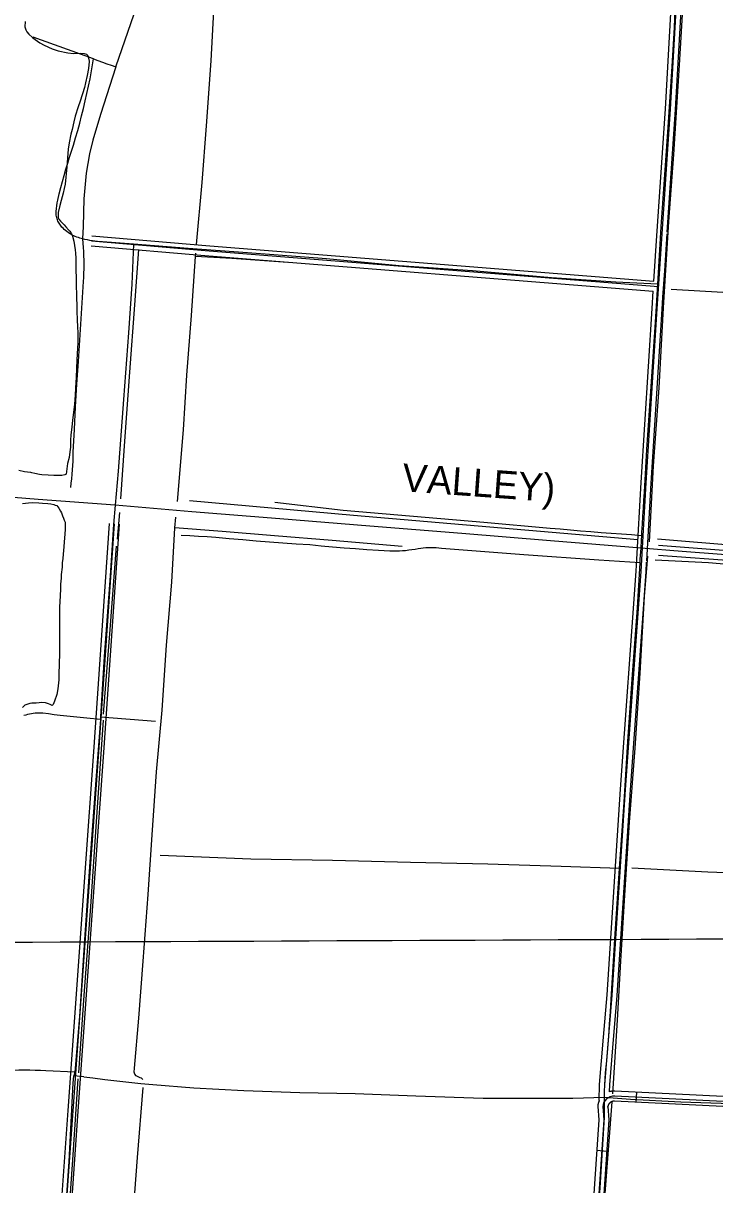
# Model space of a CAD drawing. Extents: x 3419139 to 3457078, y 540382 to 565875.
# Drawn here: x 3447121 to 3449182, y 551211 to 554673 of the extents above; entities that cross this region are included whole.
import ezdxf

# ---------------------------------------------------------------- set-up
doc = ezdxf.new("R2010")
doc.units = 0
for name, color, linetype in [('V-DTCH-CNTR', 7, 'Continuous'), ('V-GRID-MAJR', 7, 'Continuous'), ('V-RAIL-IDEN', 7, 'Continuous'), ('V-RAIL-TRAK', 7, 'Continuous'), ('V-ROAD-CNTR', 7, 'Continuous'), ('V-SITE-VEGE', 7, 'Continuous'), ('V-TOPO-SHOR', 7, 'Continuous')]:
    doc.layers.add(name, color=color, linetype=linetype)

msp = doc.modelspace()

# ---------------------------------------------------------------- linework, layer by layer
at = {"layer": 'V-DTCH-CNTR'}
for p, q in [((3447351.5, 552605.9), (3447515.6, 552592.8)), ((3447275, 551547.4), (3447271.9, 551536.2)), ((3447301.8, 551533.2), (3447271.9, 551536.2))]:
    msp.add_line(p, q, dxfattribs=at)
for points in [[(3447396.8, 554543.1), (3447478.6, 554779.4)], [(3448853, 551472.2), (3448853.6, 551490.4), (3448854.3, 551508.6), (3448855.3, 551526.8), (3448856.6, 551545), (3448858.1, 551563.1), (3448859.8, 551581.2), (3448862.9, 551617.6), (3448865.7, 551654), (3448868.3, 551690.3), (3448870.6, 551726.8), (3448872.7, 551763.2), (3448885.1, 551959), (3448897.9, 552154), (3448912, 552351.8), (3448922.5, 552532.5), (3448935.7, 552718), (3448951.3, 552930.9), (3448959.5, 553064.8), (3448959.9, 553075.6), (3448960.5, 553086.4), (3448961.2, 553097.2), (3448962.2, 553108), (3448963.5, 553131.9), (3448964.2, 553145.6), (3448964.8, 553155.8), (3448966.2, 553179.7), (3448967.6, 553203.6), (3448969, 553227.5), (3448970.4, 553251.4), (3448971.9, 553275.3), (3448979, 553402.9), (3448991.9, 553590), (3449005.1, 553781.8), (3449011.9, 553894.8), (3449022, 554066.4), (3449031.8, 554207.5), (3449042.8, 554362.9), (3449054.9, 554543.3), (3449062.1, 554660.2), (3449064.6, 554740.2)], [(3449011.9, 553894.8), (3448887, 553901.1), (3448695.2, 553914.5), (3448459.9, 553934.5), (3448241, 553950.2), (3448024.5, 553970.2), (3447789.6, 553988.2), (3447613, 554001.4), (3447449.3, 554014.1), (3447357.4, 554021.2), (3447349.8, 554021.7), (3447342.2, 554022.3), (3447334.7, 554023.2), (3447327.1, 554024.2), (3447319.6, 554025.4), (3447312.2, 554026.9), (3447304.7, 554028.5), (3447297.3, 554030.4), (3447290, 554032.4), (3447285.4, 554033.8), (3447280.8, 554035.4), (3447276.2, 554037.2), (3447271.8, 554039.2), (3447267.4, 554041.4), (3447263.2, 554043.8), (3447259, 554046.4), (3447255, 554049.1), (3447251.1, 554052), (3447247.3, 554055), (3447243.6, 554058.2), (3447240.1, 554061.6), (3447236.7, 554065.1), (3447234.3, 554067.8), (3447232, 554070.7), (3447229.9, 554073.7), (3447228, 554076.8), (3447226.2, 554079.9), (3447224.6, 554083.2), (3447223.3, 554086.6), (3447222, 554090), (3447221, 554093.5), (3447220.2, 554097.1), (3447219.6, 554100.7), (3447219.2, 554104.3), (3447218.9, 554108), (3447218.9, 554111.6), (3447219.9, 554120.2), (3447221.1, 554128.8), (3447222.5, 554137.4), (3447224.2, 554145.9), (3447228.6, 554164.3), (3447233.2, 554182.7), (3447238, 554201), (3447243, 554219.3), (3447248.2, 554237.5), (3447253.6, 554255.7), (3447259.3, 554273.8), (3447265.1, 554291.8), (3447271.1, 554309.8), (3447277.4, 554331.6), (3447283.5, 554353.3), (3447289.4, 554375.2), (3447295.1, 554397.1), (3447300.6, 554419), (3447305.9, 554441), (3447311, 554463), (3447315.9, 554485.1), (3447320.5, 554507.3), (3447330.9, 554566.4), (3447150.3, 554630.8)], [(3447330.9, 554566.4), (3447343.9, 554561.3), (3447357, 554556.5), (3447370.2, 554551.8), (3447383.5, 554547.4), (3447396.8, 554543.1), (3447351.4, 554400.9), (3447329, 554324.1), (3447318.5, 554283.4), (3447309, 554226.2), (3447302.2, 554149.5), (3447299.7, 554067.2), (3447297.3, 554030.4), (3447298.6, 554017.6), (3447299.6, 554004.9), (3447300.5, 553992.1), (3447301, 553979.4), (3447301.4, 553966.6), (3447301.5, 553953.8), (3447301.4, 553941.1), (3447301.1, 553928.3), (3447300.5, 553915.5), (3447299.7, 553902.8), (3447297.1, 553855.2), (3447294.3, 553807.7), (3447291.2, 553760.1), (3447288, 553712.6), (3447284.5, 553665.1), (3447280.3, 553597.5), (3447276.4, 553529.9), (3447272.8, 553462.3), (3447269.3, 553394.6), (3447269.1, 553381.4), (3447268.6, 553368.2), (3447268, 553355), (3447267.2, 553341.8), (3447266.1, 553328.7), (3447264.9, 553315.5), (3447263.5, 553302.4), (3447261.8, 553289.3)], [(3447449.3, 554014.1), (3447444.6, 553895.1), (3447434.5, 553750.6), (3447419.9, 553551), (3447403.8, 553338), (3447395.1, 553236.6), (3447390.2, 553179.4), (3447379.8, 553026.3), (3447362.6, 552786), (3447351.5, 552605.9), (3447351.1, 552598.1), (3447337.2, 552417.2), (3447320.7, 552187.8), (3447305, 551956), (3447288.6, 551712.5), (3447275, 551547.4)], [(3450109.3, 553800), (3449858.2, 553822.7), (3449642.1, 553838.5), (3449408.4, 553856.2), (3449205.7, 553870.8), (3449051.7, 553879)], [(3448964.2, 553145.6), (3448933.9, 553147.8), (3448903.5, 553150), (3448873.1, 553152.3), (3448842.8, 553154.6), (3448812.4, 553157.1), (3448782.1, 553159.6), (3448751.7, 553162.2), (3448721.4, 553164.8), (3448691.1, 553167.5), (3448493.9, 553184.6), (3448319.1, 553199.8), (3448074.7, 553220.6), (3447871.1, 553244.3)], [(3448959.5, 553064.8), (3448836.3, 553072.3), (3448613.2, 553088.1), (3448367.2, 553107.7), (3448359.5, 553108.6), (3448351.8, 553109.1), (3448344.1, 553109.5), (3448336.4, 553109.6), (3448328.6, 553109.5), (3448320.9, 553109.2), (3448313.2, 553108.6), (3448305.6, 553107.8), (3448297.9, 553106.7), (3448288.7, 553104.9), (3448279.4, 553103.4), (3448270.1, 553102.1), (3448260.7, 553101), (3448251.3, 553100.2), (3448242, 553099.6), (3448232.5, 553099.3), (3448223.1, 553099.2), (3448213.7, 553099.4), (3448179.5, 553101.4), (3448145.4, 553103.6), (3448111.2, 553106.1), (3448077.1, 553108.8), (3448043, 553111.7), (3448008.9, 553114.9), (3447974.8, 553118.2), (3447934.8, 553120.7), (3447894.9, 553123.4), (3447854.9, 553126.3), (3447815, 553129.4), (3447775.1, 553132.8), (3447735.2, 553136.4), (3447695.4, 553140.1), (3447669.5, 553142), (3447643.6, 553143.5), (3447617.7, 553144.9), (3447591.8, 553146.1)], [(3449011.5, 553135.9), (3449262.2, 553115.1), (3449498.8, 553096.2), (3449739.3, 553075), (3449976.2, 553056.5), (3450103.4, 553046.7)], [(3450100, 552988), (3449934.3, 552999.7), (3449686.7, 553022.9), (3449428.1, 553042.1), (3449162.8, 553064.4), (3449004.2, 553072.5)], [(3447351.1, 552598.1), (3447311, 552601.6), (3447270.9, 552605.4), (3447230.9, 552609.4), (3447213.8, 552612.2), (3447196.7, 552614.8), (3447179.6, 552617.1), (3447173.8, 552617.2), (3447168.1, 552617.1), (3447162.4, 552616.9), (3447156.7, 552616.4), (3447151.1, 552615.7), (3447145.4, 552614.9), (3447139.8, 552613.8), (3447134.2, 552612.5), (3447128.7, 552611.1), (3447123.2, 552609.4)], [(3448897.9, 552154), (3448724.1, 552159.7), (3448505.7, 552166.8), (3448275.2, 552171.5), (3448042.3, 552177.4), (3447799.6, 552181.7), (3447529.5, 552192.9)], [(3448935, 552156), (3449160.8, 552144.1), (3449399.9, 552135.1), (3449620.9, 552126), (3449854.2, 552116.1), (3449979, 552112.2), (3449984.8, 552111.4), (3449990.5, 552110.3), (3449996.2, 552109.1), (3450001.8, 552107.6), (3450007.3, 552105.9), (3450012.8, 552104), (3450018.2, 552101.8), (3450023.5, 552099.5)], [(3447275, 551547.4), (3447188.9, 551551.1), (3447172.8, 551551.8), (3447156.6, 551552.3), (3447140.5, 551552.7), (3447124.3, 551552.8), (3447108.2, 551552.7), (3447092.1, 551552.4), (3447075.9, 551551.9), (3447059.8, 551551.1), (3447043.7, 551550.2), (3447034.8, 551549.9), (3447025.9, 551549.4), (3447017, 551548.7), (3447008.2, 551547.7), (3446999.4, 551546.5), (3446990.6, 551545), (3446981.9, 551543.3)], [(3447244, 551082.3), (3447258.4, 551280.8), (3447269.9, 551514.6), (3447271.9, 551536.2)], [(3447301.8, 551533.2), (3447328.2, 551529.8), (3447363.9, 551525.3), (3447399.7, 551521.1), (3447435.5, 551517.1), (3447471.4, 551513.3), (3447507.2, 551509.8), (3447629.7, 551499.9), (3447778.2, 551492.5), (3447945.4, 551486.7), (3448110.2, 551483.3), (3448291.3, 551476.7), (3448491.8, 551469.9), (3448635.2, 551469.5), (3448758.8, 551469.6), (3448853, 551472.2), (3448930.3, 551466.2), (3449080.5, 551459.1), (3449290.5, 551451.5), (3449514.3, 551443.9), (3449791.2, 551432.2), (3449966, 551429.6), (3450104.6, 551415.8)], [(3448622.7, 547948.5), (3448634, 548105.1), (3448647.3, 548287.4), (3448664.4, 548512.2), (3448677.1, 548730.2), (3448679.6, 548821.7), (3448690.1, 548993.3), (3448701.8, 549183.2), (3448716.9, 549400), (3448730.9, 549601.4), (3448744.5, 549814.6), (3448760.3, 550055.6), (3448774.7, 550274.8), (3448791.3, 550506.7), (3448808.4, 550756.8), (3448822.7, 550961.7), (3448839.8, 551202.3), (3448853.3, 551412.8), (3448853, 551472.2)]]:
    msp.add_lwpolyline(points, dxfattribs=at)
at = {"layer": 'V-GRID-MAJR'}
msp.add_spline([(3423248.5, 551833.1), (3428523.1, 551854.2), (3433797.7, 551876), (3439072.3, 551898.7), (3444346.9, 551922.1), (3449621.5, 551946.2), (3454896.1, 551971.2)], degree=3, dxfattribs=at)
at = {"layer": 'V-RAIL-TRAK'}
msp.add_lwpolyline([(3450108.2, 553015.5), (3449911.2, 553031.4), (3449749.5, 553044.6), (3449543.1, 553061.6), (3449305.9, 553081.3), (3449084.9, 553098.6), (3448962.2, 553108), (3448692, 553130.7), (3448428.5, 553151.9), (3448153.5, 553174.2), (3447885.3, 553196.1), (3447623.4, 553216.9), (3447395.1, 553236.6), (3447165.8, 553253.9), (3446896, 553275)], dxfattribs=at)
at = {"layer": 'V-ROAD-CNTR'}
for p, q in [((3448947.9, 551457.5), (3448949.3, 551487.4)), ((3448860.2, 551311), (3448830.2, 551313.1))]:
    msp.add_line(p, q, dxfattribs=at)
for points in [[(3448853.3, 551489.4), (3448853.7, 551509.6), (3448876.4, 551776.1), (3448915.9, 552389.4), (3448962.1, 553038.8), (3448977.7, 553303.4), (3449009.9, 553821.3), (3449049.6, 554416.5), (3449082.4, 554991.5), (3449096.8, 555206.8), (3449134.7, 555789.9), (3449164.2, 556198.1), (3449166, 556209.5), (3449164.8, 556218.4), (3449159.3, 556228.3), (3449150.4, 556236.6), (3449134.3, 556242.6), (3449051.5, 556248.2), (3448461, 556298.9), (3448435.5, 556307.4), (3448412.2, 556322.8), (3448393.3, 556345.9), (3448312.7, 556444.9)], [(3449009.4, 554039.6), (3449034.7, 554417.4), (3449061.1, 554881.6)], [(3449040.2, 554049.8), (3449064.6, 554415.6), (3449090.4, 554867.2)], [(3447325.8, 554038.8), (3447676.8, 554009.7), (3449000.4, 553904.3)], [(3449000.4, 553904.3), (3449010.4, 554054.2)], [(3449032.5, 553934.8), (3449039.9, 554045.2)], [(3447323.4, 554008.9), (3447674.4, 553979.8), (3448998.4, 553874.4)], [(3447324.6, 554023.9), (3447675.6, 553994.8), (3449014.3, 553888.1)], [(3449027.3, 553856.7), (3449032.5, 553934.8)], [(3448949.2, 553075.4), (3448962.7, 553304.3), (3448994.9, 553822.3), (3448998.4, 553874.4)], [(3448979, 553071.2), (3448992.6, 553302.5), (3449024.8, 553820.4), (3449027.3, 553856.7)], [(3446864.6, 546269.1), (3446882.1, 546380.6), (3446893.6, 546494.7), (3446922.9, 546932), (3446968.3, 547576), (3447013.9, 548138.7), (3447036.8, 548458.4), (3447064.9, 548868.9), (3447074.3, 549037.5), (3447091, 549134.7), (3447114.6, 549484.1), (3447166.5, 550223.4), (3447221.8, 550959.8), (3447255.4, 551433), (3447282, 551807.7), (3447306.7, 552155.9), (3447331.4, 552501.8), (3447378, 553182.4)], [(3446879.4, 546266.8), (3446896.9, 546378.7), (3446908.6, 546493.5), (3446937.9, 546930.9), (3446983.2, 547574.9), (3447028.9, 548137.5), (3447051.8, 548457.4), (3447079.9, 548868), (3447089.2, 549035.8), (3447105.9, 549132.9), (3447129.6, 549483.1), (3447181.5, 550222.3), (3447236.7, 550958.7), (3447270.4, 551432), (3447297, 551806.6), (3447321.7, 552154.8), (3447346.4, 552500.8), (3447393, 553181.3)], [(3446894.2, 546264.5), (3446911.8, 546376.8), (3446923.5, 546492.2), (3446952.8, 546929.9), (3446998.2, 547573.8), (3447043.8, 548136.4), (3447066.7, 548456.3), (3447094.9, 548867.1), (3447104.1, 549034.1), (3447120.8, 549131.1), (3447144.5, 549482), (3447196.4, 550221.2), (3447251.7, 550957.6), (3447285.3, 551430.9), (3447311.9, 551805.5), (3447336.6, 552153.7), (3447361.3, 552499.7), (3447407.9, 553180.3)], [(3448850.7, 551651.3), (3448861.4, 551777.3), (3448900.9, 552390.4), (3448947.1, 553039.8), (3448949.2, 553075.4)], [(3448878.1, 551619.1), (3448891.3, 551775), (3448930.8, 552388.4), (3448977.1, 553037.8), (3448978.8, 553066.6)], [(3448837.7, 551462.7), (3448838.7, 551510.4), (3448850.7, 551651.3)], [(3448868.3, 551488.7), (3448868.7, 551508.8), (3448878.1, 551619.1)], [(3449955.6, 551445.7), (3449388.9, 551465.9), (3448884.2, 551490.6), (3448883.4, 551490.6), (3448882.5, 551490.7), (3448881.6, 551490.6), (3448880.8, 551490.6), (3448879.9, 551490.6), (3448879.1, 551490.6), (3448878.2, 551490.5), (3448877.3, 551490.4), (3448876.5, 551490.3), (3448875.6, 551490.2), (3448874.8, 551490.1), (3448874, 551490), (3448873.1, 551489.8), (3448872.2, 551489.6), (3448871.4, 551489.5), (3448870.6, 551489.3), (3448869.8, 551489.1), (3448868.3, 551488.7)], [(3448837.7, 551462.7), (3448838.1, 551463.3), (3448837.7, 551462.6), (3448837.3, 551461.8), (3448837, 551461), (3448836.6, 551460.2), (3448836.3, 551459.4), (3448836, 551458.6), (3448835.7, 551457.8), (3448835.4, 551457), (3448835.2, 551456.2), (3448834.9, 551455.4), (3448834.7, 551454.6), (3448834.5, 551453.7), (3448834.3, 551452.8), (3448834.1, 551452), (3448833.9, 551451.2), (3448833.7, 551450.4), (3448833.6, 551449.5), (3448833.5, 551448.6), (3448833.4, 551447.8), (3448833.2, 551446.9), (3448833.2, 551446.1), (3448833, 551444.5), (3448836.5, 551404.5), (3448805.5, 550950.3)], [(3448848.1, 551444.4), (3448851.5, 551404.6), (3448820.4, 550949.3)], [(3449387.7, 551435.9), (3448882.9, 551460.6), (3448882.6, 551460.6), (3448882.3, 551460.7), (3448881.9, 551460.6), (3448881.6, 551460.6), (3448881.3, 551460.6), (3448880.9, 551460.6), (3448880.6, 551460.6), (3448880.3, 551460.6), (3448879.9, 551460.5), (3448879.6, 551460.5), (3448879.2, 551460.4), (3448878.9, 551460.4), (3448878.6, 551460.3), (3448878.3, 551460.3), (3448877.9, 551460.2), (3448877.6, 551460.1), (3448877.3, 551460), (3448877, 551459.9), (3448876.7, 551459.9), (3448876.3, 551459.7), (3448876, 551459.7), (3448875.7, 551459.5), (3448875.4, 551459.4), (3448875.1, 551459.3), (3448874.8, 551459.2), (3448874.4, 551459), (3448874.1, 551458.9), (3448873.9, 551458.8), (3448873.6, 551458.6), (3448873.2, 551458.5), (3448872.9, 551458.3), (3448872.7, 551458.1), (3448872.4, 551458), (3448872.1, 551457.8), (3448871.8, 551457.6), (3448871.5, 551457.5), (3448871.2, 551457.3), (3448870.9, 551457), (3448870.7, 551456.9), (3448870.4, 551456.7), (3448870.2, 551456.5), (3448869.9, 551456.2), (3448869.6, 551456), (3448869.4, 551455.8), (3448869.1, 551455.6), (3448868.9, 551455.3), (3448868.7, 551455.1), (3448868.4, 551454.9), (3448868.2, 551454.6), (3448868, 551454.4), (3448867.7, 551454.1), (3448867.5, 551453.9), (3448867.3, 551453.6), (3448867.1, 551453.3), (3448866.9, 551453.1), (3448866.7, 551452.9), (3448866.5, 551452.6), (3448866.3, 551452.3), (3448866.1, 551452), (3448865.9, 551451.8), (3448865.7, 551451.4), (3448865.6, 551451.2), (3448865.4, 551450.9), (3448865.2, 551450.6), (3448865.1, 551450.3), (3448864.9, 551450), (3448864.8, 551449.7), (3448864.6, 551449.4), (3448864.5, 551449.1), (3448864.4, 551448.8), (3448864.3, 551448.4), (3448864.1, 551448.1), (3448864, 551447.8), (3448863.9, 551447.5), (3448863.8, 551447.2), (3448863.7, 551446.8), (3448863.6, 551446.5), (3448863.5, 551446.3), (3448863.5, 551445.9), (3448863.4, 551445.6), (3448863.3, 551445.2), (3448863.2, 551444.9), (3448863.2, 551444.6), (3448863.1, 551444.3), (3448863.1, 551443.9), (3448863.1, 551443.6), (3448863, 551443.2), (3448863.1, 551444.4), (3448866.6, 551404.7), (3448835.4, 550948.4)], [(3450246.1, 551401.1), (3450011.7, 551428.7), (3449388.3, 551450.9), (3448883.6, 551475.6)]]:
    msp.add_lwpolyline(points, dxfattribs=at)
msp.add_arc((3448882.1, 551441.5), 34.2, 87.5845, 175.0282, dxfattribs=at)
at = {"layer": 'V-SITE-VEGE'}
for p, q in [((3447119.2, 553241.2), (3447137.1, 553243.9)), ((3447137.1, 553243.9), (3447149.5, 553244.7)), ((3447149.5, 553244.7), (3447167.8, 553244)), ((3447167.8, 553244), (3447179, 553242.9)), ((3447179, 553242.9), (3447194.4, 553241.9)), ((3447194.4, 553241.9), (3447203, 553240.8)), ((3447203, 553240.8), (3447212.3, 553238.2)), ((3447212.3, 553238.2), (3447216.5, 553236.7)), ((3447216.5, 553236.7), (3447221.3, 553235.2)), ((3447221.3, 553235.2), (3447224.3, 553231.9)), ((3447224.3, 553231.9), (3447227.3, 553227.8)), ((3447227.3, 553227.8), (3447231.8, 553218.8)), ((3447231.8, 553218.8), (3447235.2, 553213.6)), ((3447235.2, 553213.6), (3447238.3, 553205)), ((3447238.3, 553205), (3447240.9, 553198.3)), ((3447240.9, 553198.3), (3447243.5, 553191.9)), ((3447243.5, 553191.9), (3447245.4, 553188.2)), ((3447245.4, 553188.2), (3447246.2, 553185.9)), ((3447246.2, 553182.6), (3447245.8, 553173.2)), ((3447245.8, 553173.2), (3447245.9, 553164.6)), ((3447246.2, 553185.9), (3447246.2, 553182.6)), ((3447243.7, 553139.2), (3447241.9, 553113.7)), ((3447244.8, 553150), (3447243.7, 553139.2)), ((3447245.9, 553164.6), (3447244.8, 553150)), ((3447241.9, 553113.7), (3447240.8, 553100.6)), ((3447238.7, 553076.3), (3447237.6, 553065.8)), ((3447239.8, 553091.3), (3447238.7, 553076.3)), ((3447240.8, 553100.6), (3447239.8, 553091.3)), ((3447236.9, 553051.6), (3447234.7, 553030.3)), ((3447237.6, 553065.8), (3447236.9, 553051.6)), ((3447232.6, 553001.1), (3447232.2, 552987.2)), ((3447234, 553019), (3447232.6, 553001.1)), ((3447234.7, 553030.3), (3447234, 553019)), ((3447230.8, 552966.3), (3447229, 552933)), ((3447232.2, 552987.2), (3447230.8, 552966.3)), ((3447229, 552933), (3447229.4, 552814.8)), ((3447229.1, 552793.8), (3447228.5, 552765)), ((3447229.4, 552814.8), (3447229.1, 552793.8)), ((3447228.5, 552765), (3447227.1, 552731.7)), ((3447227.1, 552731.7), (3447226.8, 552716)), ((3447224.2, 552689), (3447221.7, 552672.2)), ((3447226.8, 552716), (3447224.2, 552689)), ((3447221.7, 552672.2), (3447214.6, 552652.4)), ((3447126.4, 552640.5), (3447118.6, 552633.7)), ((3447132.4, 552643.1), (3447126.4, 552640.5)), ((3447140.6, 552645.7), (3447132.4, 552643.1)), ((3447146.6, 552646.5), (3447140.6, 552645.7)), ((3447154.1, 552646.9), (3447146.6, 552646.5)), ((3447159.7, 552646.9), (3447154.1, 552646.9)), ((3447169, 552647.7), (3447159.7, 552646.9)), ((3447176.5, 552648.1), (3447169, 552647.7)), ((3447187.7, 552647.8), (3447176.5, 552648.1)), ((3447196.3, 552644.8), (3447187.7, 552647.8)), ((3447201.2, 552643), (3447196.3, 552644.8)), ((3447207.2, 552639.6), (3447201.2, 552643)), ((3447210.2, 552643), (3447207.2, 552639.6)), ((3447214.6, 552652.4), (3447210.2, 552643))]:
    msp.add_line(p, q, dxfattribs=at)
for points in [[(3447127.4, 554678), (3447126.3, 554661.9), (3447128.6, 554653.3), (3447131.6, 554647.3), (3447137.6, 554640.6), (3447148.8, 554630.5), (3447157.1, 554624.2), (3447171, 554614.1), (3447183.7, 554607.4), (3447207.7, 554596.3), (3447225.7, 554590.7), (3447253.7, 554584.9), (3447270.9, 554582.7), (3447292.6, 554583.5), (3447302.7, 554582.8), (3447309.5, 554580.2), (3447313.2, 554576.1), (3447317, 554566), (3447317.8, 554558.5), (3447316, 554537.5), (3447311.9, 554517), (3447307.1, 554495.2), (3447304.2, 554481.4), (3447290.5, 554440.9), (3447285.3, 554423.7), (3447276.4, 554396), (3447272.4, 554379.2), (3447267.2, 554355.9), (3447263.5, 554341.7), (3447258, 554316.3), (3447255.4, 554297.5), (3447251.5, 554245.2), (3447246, 554193.5), (3447243.5, 554180.4), (3447240.1, 554166.6), (3447233.9, 554144.8), (3447229.8, 554129.5), (3447225.7, 554108.9), (3447225, 554099.2), (3447225.1, 554092.4), (3447227.3, 554088.7), (3447232.6, 554082.4), (3447242.7, 554072.3), (3447248.3, 554065.6), (3447255.8, 554057), (3447260, 554052.9), (3447264.9, 554045.1), (3447268.3, 554038), (3447272.4, 554023.4), (3447276.2, 553997.2), (3447276.7, 553987.1), (3447277.5, 553972.5), (3447277.9, 553959.8), (3447278, 553934.7), (3447278.8, 553915.7), (3447278.8, 553903.7), (3447279.2, 553884.2), (3447279.7, 553870.8), (3447279.7, 553850.6), (3447280.5, 553836), (3447281, 553810.5), (3447281.8, 553792.6), (3447282.6, 553764.5), (3447283.4, 553754.4), (3447283.5, 553720.8), (3447282.5, 553704.3), (3447282.1, 553687.8), (3447281.1, 553669.1), (3447278.6, 553617.9), (3447276.9, 553585.7), (3447276.2, 553565.1), (3447273.7, 553537.1), (3447268.2, 553488.8)], [(3447268.2, 553488.8), (3447266.4, 553470.4), (3447263.1, 553445.4), (3447262, 553431.1), (3447261.7, 553409.8), (3447260.3, 553395.6), (3447257.7, 553378.4), (3447253.3, 553360.4), (3447250.4, 553336.8), (3447248.9, 553328.6), (3447245.2, 553326.7), (3447236.2, 553325.2), (3447211.9, 553325.1), (3447195.4, 553325.8), (3447176.7, 553327.2), (3447169.6, 553328.3), (3447156.1, 553331.3), (3447146.8, 553332.7), (3447144.1, 553333.5), (3447134, 553335), (3447125.4, 553336.4), (3447107.8, 553340.1)]]:
    msp.add_lwpolyline(points, dxfattribs=at)
at = {"layer": 'V-TOPO-SHOR'}
for p, q in [((3447743.1, 553971.6), (3447634.9, 553977.9)), ((3447909.4, 553959.9), (3447743.1, 553971.6)), ((3447402.4, 553134.9), (3447409.3, 553215)), ((3448250.7, 553113.6), (3448041.6, 553131.7)), ((3449013.8, 553117.8), (3450319.6, 553016.7)), ((3449013.9, 553087.3), (3450289.2, 552993.6))]:
    msp.add_line(p, q, dxfattribs=at)
for points in [[(3447637.6, 554013.2), (3447654.4, 554198.1), (3447667.3, 554366.7), (3447681.3, 554560.8), (3447688.7, 554710), (3447700.5, 554865.6), (3447709.2, 554998.3), (3447722, 555196.2), (3447735.6, 555380), (3447743.3, 555442.1), (3447746.8, 555456.8), (3447753.9, 555476.6), (3447802.9, 555614.5), (3447853.1, 555759.6), (3447856.6, 555767.9), (3447879.4, 555837.7), (3447924.9, 555957.7), (3447977.9, 556104), (3448033.1, 556265.7), (3448090.4, 556428.2), (3448137.5, 556563.7), (3448164.5, 556646.1), (3448169.2, 556661.6)], [(3448987.2, 553127.3), (3448999.1, 553353.8), (3449015.8, 553586.2), (3449029.3, 553824.6), (3449044.6, 554081.5), (3449059.4, 554281.9), (3449077.1, 554548), (3449089.5, 554766.5)], [(3447412.3, 553255.9), (3447425.2, 553441.4), (3447439.2, 553633.4), (3447453.6, 553833.2), (3447465.3, 553998.6)], [(3447581.1, 553247.8), (3447599, 553461.2), (3447608.8, 553623.9), (3447622.5, 553801.3), (3447634.9, 553977.9), (3447635.7, 553987.4)], [(3448952.6, 553132.8), (3448105, 553205.5), (3447616.2, 553249.2)], [(3447477.6, 551525.1), (3447473.6, 551529.4), (3447469.6, 551530.6), (3447458.1, 551536.5), (3447453.8, 551541.2), (3447451.8, 551547.2), (3447452.5, 551559), (3447465.9, 551708.3), (3447478.4, 551877.4), (3447493.2, 552076.2), (3447504.9, 552253.9), (3447518.5, 552441.6), (3447535.3, 552626.1), (3447548.5, 552819.4), (3447563.7, 553007), (3447573.1, 553168.6), (3447575.8, 553200.7)], [(3448041.6, 553131.7), (3447870.3, 553145.3), (3447714.3, 553157.8), (3447573.1, 553168.6)], [(3447360.5, 552614.2), (3447380.3, 552865.7), (3447398.9, 553114.7)], [(3448877.9, 551482.2), (3448891.8, 551701.5), (3448902.3, 551878.1), (3448913.9, 552074.1), (3448927.8, 552291.9), (3448944.9, 552512), (3448959.6, 552735.7), (3448972.7, 552964.2), (3448982.2, 553084.2)], [(3447287.1, 551545.2), (3447302.6, 551775.6), (3447322.4, 552040.5), (3447339.4, 552293.4), (3447360.2, 552596)], [(3447242.1, 550877.8), (3447254.9, 551086.4), (3447268.5, 551285.8), (3447285.2, 551526.9)], [(3447599.8, 549630.1), (3447385.2, 549636.1), (3447359.5, 549637.6), (3447353.6, 549640.8), (3447346.8, 549649.9), (3447344.4, 549657.4), (3447343.4, 549727.1), (3447354.4, 549871.6), (3447367.5, 550085), (3447381.9, 550280.2), (3447397.1, 550484.9), (3447415.7, 550713), (3447432.5, 550895.9), (3447446.2, 551082.4), (3447462.1, 551292.7), (3447478.8, 551501.7)], [(3449885, 548817.1), (3449875.1, 548817.8), (3449764.7, 548817.5), (3449509.3, 548820.6), (3449268.2, 548824.9), (3448997.1, 548828.8), (3448720.3, 548835.4), (3448710.8, 548836.5), (3448704.5, 548838.1), (3448701.3, 548840.5), (3448700.1, 548851.5), (3448717.1, 549110.9), (3448736.4, 549378.5), (3448748.7, 549592.3), (3448762.7, 549791.9), (3448776.3, 549992.7), (3448790.6, 550210), (3448804.6, 550403.6), (3448814, 550563.2), (3448829.2, 550759.2), (3448841.5, 550981.3), (3448855.5, 551185.6), (3448876, 551458.4)]]:
    msp.add_lwpolyline(points, dxfattribs=at)

# ---------------------------------------------------------------- texts
at = {"layer": 'V-RAIL-IDEN'}
msp.add_text('VALLEY)', height=83, rotation=355.8999, dxfattribs=at).set_placement((3448248.2, 553278.3))

doc.saveas('drawing.dxf')
